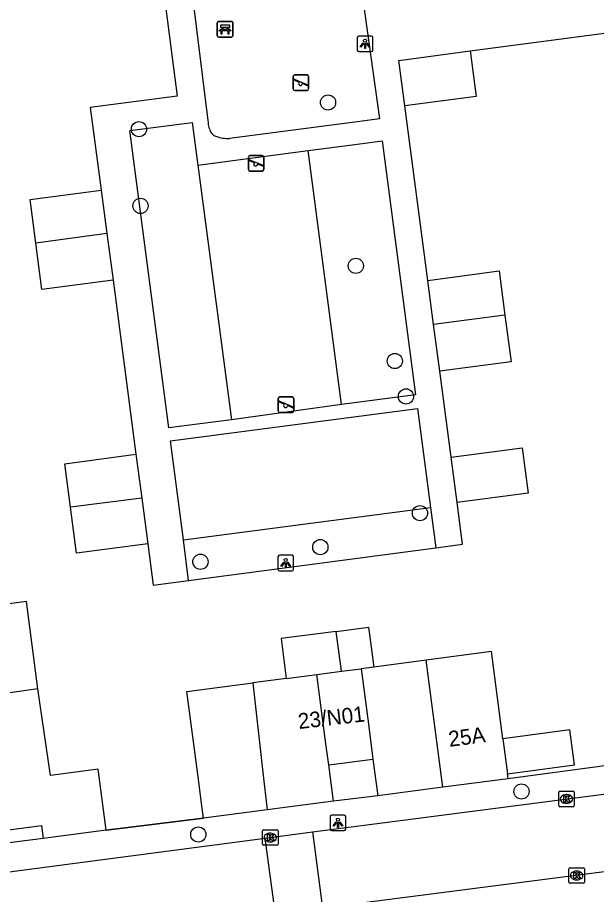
# Model space of a CAD drawing. Extents: x 158474 to 159560, y 388525 to 389605.
# Drawn here: x 159366.5 to 159403.7, y 388897.1 to 388953.6 of the extents above; entities that cross this region are included whole.
import ezdxf

# ---------------------------------------------------------------- set-up
doc = ezdxf.new("R2010")
doc.units = 0
for name, color, linetype in [('IMGEO_Bank', 7, 'Continuous'), ('IMGEO_Boom', 7, 'Continuous'), ('IMGEO_Groenvoorziening', 7, 'Continuous'), ('IMGEO_Kolk', 7, 'Continuous'), ('IMGEO_Lichtpunt', 7, 'Continuous'), ('IMGEO_Muur', 7, 'Continuous'), ('IMGEO_Pand', 7, 'Continuous'), ('IMGEO_Pand_nummerreeks', 7, 'Continuous'), ('IMGEO_Rijbaan_lokaal_open', 7, 'Continuous'), ('IMGEO_Speelvoorziening', 7, 'Continuous'), ('IMGEO_Voetpad_open', 7, 'Continuous')]:
    doc.layers.add(name, color=color, linetype=linetype)

msp = doc.modelspace()

# ---------------------------------------------------------------- linework, layer by layer
at = {"layer": 'IMGEO_Bank'}
for p, q in [((159379.343, 388952.376), (159379.343, 388953.217)), ((159379.343, 388953.217), (159379.343, 388952.376)), ((159379.418, 388953.301), (159380.259, 388953.301)), ((159380.259, 388953.301), (159379.418, 388953.301)), ((159380.343, 388953.226), (159380.343, 388952.385)), ((159380.343, 388952.385), (159380.343, 388953.226)), ((159380.04, 388952.699), (159379.647, 388952.699)), ((159379.652, 388952.807), (159379.652, 388952.913)), ((159379.696, 388952.913), (159379.696, 388952.807)), ((159379.984, 388952.919), (159379.702, 388952.919)), ((159379.702, 388952.801), (159379.984, 388952.801)), ((159379.99, 388952.807), (159379.99, 388952.913)), ((159380.034, 388952.913), (159380.034, 388952.807)), ((159380.268, 388952.301), (159379.427, 388952.301)), ((159379.427, 388952.301), (159380.268, 388952.301))]:
    msp.add_line(p, q, dxfattribs=at)
for points in [[(159379.59, 388952.699), (159379.448, 388952.699), (159379.56, 388952.801), (159379.646, 388952.801)], [(159379.646, 388952.919), (159379.56, 388952.919), (159379.56, 388953.08), (159380.123, 388953.08), (159380.123, 388952.919), (159380.04, 388952.919)], [(159379.64, 388952.692), (159379.64, 388952.485), (159379.597, 388952.485), (159379.597, 388952.692)], [(159380.04, 388952.801), (159380.123, 388952.801), (159380.235, 388952.699), (159380.096, 388952.699)], [(159380.09, 388952.692), (159380.09, 388952.485), (159380.046, 388952.485), (159380.046, 388952.692)]]:
    msp.add_lwpolyline(points, dxfattribs=at)
for centre, radius, start, end in [((159379.421, 388953.223), 0.0779, 92.4484, 184.2845), ((159379.421, 388953.223), 0.0779, 92.4484, 184.2845), ((159380.265, 388953.223), 0.0779, 2.4484, 94.2845), ((159380.265, 388953.223), 0.0779, 2.4484, 94.2845), ((159379.59, 388952.692), 0.00671, 2.8957, 87.1043), ((159379.647, 388952.692), 0.00671, 92.8957, 177.1043), ((159379.645, 388952.912), 0.00671, 2.8957, 87.1043), ((159379.645, 388952.808), 0.00671, 272.8957, 357.1043), ((159379.702, 388952.912), 0.00671, 92.8957, 177.1043), ((159379.702, 388952.808), 0.00671, 182.8957, 267.1043), ((159379.984, 388952.912), 0.00671, 2.8957, 87.1043), ((159379.984, 388952.808), 0.00671, 272.8957, 357.1043), ((159380.041, 388952.912), 0.00671, 92.8957, 177.1043), ((159380.041, 388952.808), 0.00671, 182.8957, 267.1043), ((159380.039, 388952.692), 0.00671, 2.8957, 87.1043), ((159380.096, 388952.692), 0.00671, 92.8957, 177.1043), ((159379.421, 388952.379), 0.0779, 182.4484, 274.2845), ((159379.421, 388952.379), 0.0779, 182.4484, 274.2845), ((159380.265, 388952.379), 0.0779, 272.4484, 4.2845), ((159380.265, 388952.379), 0.0779, 272.4484, 4.2845)]:
    msp.add_arc(centre, radius, start, end, dxfattribs=at)
at = {"layer": 'IMGEO_Boom'}
for centre in [(159386.47, 388948.092), (159374.301, 388946.375), (159374.4, 388941.437), (159388.258, 388937.581), (159390.768, 388931.457), (159391.485, 388929.179), (159392.386, 388921.669), (159385.973, 388919.486), (159378.257, 388918.543), (159398.917, 388903.762), (159378.121, 388900.993)]:
    msp.add_circle(centre, 0.489, dxfattribs=at)
at = {"layer": 'IMGEO_Groenvoorziening'}
for points in [[(159387.328, 388928.653), (159385.198, 388944.992)], [(159378.084, 388944.065), (159380.25, 388927.683)], [(159377.157, 388919.943), (159393.06, 388922.035)], [(159377.498, 388917.335), (159392.108, 388919.257), (159393.401, 388919.437)]]:
    msp.add_lwpolyline(points, dxfattribs=at)
at = {"layer": 'IMGEO_Kolk'}
for p, q in [((159401.313, 388902.858), (159401.313, 388903.71)), ((159401.388, 388903.784), (159402.24, 388903.784)), ((159401.801, 388903.564), (159401.826, 388903.564)), ((159402.314, 388903.71), (159402.314, 388902.858)), ((159401.824, 388903.004), (159401.799, 388903.004)), ((159402.24, 388902.784), (159401.388, 388902.784)), ((159382.326, 388901.3), (159383.178, 388901.3)), ((159382.251, 388900.374), (159382.251, 388901.226)), ((159382.739, 388901.08), (159382.764, 388901.08)), ((159383.252, 388901.226), (159383.252, 388900.374)), ((159383.178, 388900.3), (159382.326, 388900.3)), ((159382.762, 388900.52), (159382.737, 388900.52)), ((159401.968, 388897.932), (159401.968, 388898.784)), ((159402.043, 388898.858), (159402.895, 388898.858)), ((159402.456, 388898.638), (159402.481, 388898.638)), ((159402.969, 388898.784), (159402.969, 388897.932)), ((159402.479, 388898.078), (159402.454, 388898.078)), ((159402.895, 388897.858), (159402.043, 388897.858))]:
    msp.add_line(p, q, dxfattribs=at)
for points in [[(159401.313, 388902.858), (159401.313, 388903.71)], [(159401.388, 388903.784), (159402.24, 388903.784)], [(159402.314, 388903.71), (159402.314, 388902.858)], [(159401.634, 388903.484), (159401.757, 388903.484), (159401.757, 388903.333), (159401.887, 388903.484), (159402.051, 388903.484), (159401.905, 388903.333), (159402.058, 388903.084), (159401.906, 388903.084), (159401.821, 388903.248), (159401.757, 388903.181), (159401.757, 388903.084), (159401.634, 388903.084), (159401.634, 388903.484)], [(159402.24, 388902.784), (159401.388, 388902.784)], [(159382.326, 388901.3), (159383.178, 388901.3)], [(159382.251, 388900.374), (159382.251, 388901.226)], [(159382.572, 388901), (159382.695, 388901), (159382.695, 388900.849), (159382.825, 388901), (159382.989, 388901), (159382.843, 388900.849), (159382.996, 388900.6), (159382.844, 388900.6), (159382.759, 388900.764), (159382.695, 388900.697), (159382.695, 388900.6), (159382.572, 388900.6), (159382.572, 388901)], [(159383.252, 388901.226), (159383.252, 388900.374)], [(159383.178, 388900.3), (159382.326, 388900.3)], [(159401.968, 388897.932), (159401.968, 388898.784)], [(159402.043, 388898.858), (159402.895, 388898.858)], [(159402.289, 388898.558), (159402.412, 388898.558), (159402.412, 388898.407), (159402.542, 388898.558), (159402.706, 388898.558), (159402.56, 388898.407), (159402.713, 388898.158), (159402.561, 388898.158), (159402.476, 388898.322), (159402.412, 388898.255), (159402.412, 388898.158), (159402.289, 388898.158), (159402.289, 388898.558)], [(159402.969, 388898.784), (159402.969, 388897.932)], [(159402.895, 388897.858), (159402.043, 388897.858)]]:
    msp.add_lwpolyline(points, dxfattribs=at)
for centre, start, end in [((159401.39, 388903.708), 91.552, 178.448), ((159401.39, 388903.708), 91.552, 178.448), ((159402.238, 388903.708), 1.552, 88.448), ((159402.238, 388903.708), 1.552, 88.448), ((159401.39, 388902.86), 181.552, 268.448), ((159401.39, 388902.86), 181.552, 268.448), ((159402.238, 388902.86), 271.552, 358.448), ((159402.238, 388902.86), 271.552, 358.448), ((159382.328, 388901.224), 91.552, 178.448), ((159382.328, 388901.224), 91.552, 178.448), ((159383.176, 388901.224), 1.552, 88.448), ((159383.176, 388901.224), 1.552, 88.448), ((159382.328, 388900.376), 181.552, 268.448), ((159382.328, 388900.376), 181.552, 268.448), ((159383.176, 388900.376), 271.552, 358.448), ((159383.176, 388900.376), 271.552, 358.448), ((159402.045, 388898.782), 91.552, 178.448), ((159402.045, 388898.782), 91.552, 178.448), ((159402.893, 388898.782), 1.552, 88.448), ((159402.893, 388898.782), 1.552, 88.448), ((159402.045, 388897.934), 181.552, 268.448), ((159402.045, 388897.934), 181.552, 268.448), ((159402.893, 388897.934), 271.552, 358.448), ((159402.893, 388897.934), 271.552, 358.448)]:
    msp.add_arc(centre, 0.0765, start, end, dxfattribs=at)
for centre, major_axis, ratio, start_param, end_param in [((159401.8, 388903.284), (-0.387, 0.002), 0.722429, 4.712389, 7.853982), ((159401.825, 388903.284), (-0.39, 0.002), 0.717154, 1.570796, 4.712389), ((159382.738, 388900.8), (-0.387, 0.002), 0.722429, 4.712389, 7.853982), ((159382.763, 388900.8), (-0.39, 0.002), 0.717154, 1.570796, 4.712389), ((159402.455, 388898.358), (-0.387, 0.002), 0.722429, 4.712389, 7.853982), ((159402.48, 388898.358), (-0.39, 0.002), 0.717154, 1.570796, 4.712389)]:
    msp.add_ellipse(centre, major_axis=major_axis, ratio=ratio, start_param=start_param, end_param=end_param, dxfattribs=at)
at = {"layer": 'IMGEO_Lichtpunt'}
for p, q in [((159388.351, 388952.27), (159388.351, 388951.463)), ((159388.351, 388952.27), (159388.351, 388951.463)), ((159389.253, 388952.365), (159388.445, 388952.365)), ((159389.253, 388952.365), (159388.445, 388952.365)), ((159389.347, 388951.463), (159389.347, 388952.27)), ((159389.347, 388951.463), (159389.347, 388952.27)), ((159388.445, 388951.369), (159389.253, 388951.369)), ((159388.445, 388951.369), (159389.253, 388951.369)), ((159383.248, 388918.862), (159383.248, 388918.055)), ((159383.248, 388918.862), (159383.248, 388918.055)), ((159384.15, 388918.957), (159383.342, 388918.957)), ((159384.15, 388918.957), (159383.342, 388918.957)), ((159384.244, 388918.055), (159384.244, 388918.862)), ((159384.244, 388918.055), (159384.244, 388918.862)), ((159383.342, 388917.961), (159384.15, 388917.961)), ((159383.342, 388917.961), (159384.15, 388917.961)), ((159386.609, 388902.154), (159386.609, 388901.347)), ((159386.609, 388902.154), (159386.609, 388901.347)), ((159387.511, 388902.249), (159386.703, 388902.249)), ((159387.511, 388902.249), (159386.703, 388902.249)), ((159387.605, 388901.347), (159387.605, 388902.154)), ((159387.605, 388901.347), (159387.605, 388902.154)), ((159386.703, 388901.253), (159387.511, 388901.253)), ((159386.703, 388901.253), (159387.511, 388901.253))]:
    msp.add_line(p, q, dxfattribs=at)
for points in [[(159388.725, 388951.934), (159388.764, 388951.906), (159388.576, 388951.644), (159388.538, 388951.671), (159388.725, 388951.934)], [(159388.827, 388951.886), (159388.874, 388951.886), (159388.874, 388951.564), (159388.827, 388951.564), (159388.827, 388951.886)], [(159388.937, 388951.906), (159388.975, 388951.933), (159389.162, 388951.671), (159389.123, 388951.643), (159388.937, 388951.906)], [(159383.622, 388918.526), (159383.661, 388918.498), (159383.473, 388918.236), (159383.435, 388918.263), (159383.622, 388918.526)], [(159383.724, 388918.478), (159383.771, 388918.478), (159383.771, 388918.156), (159383.724, 388918.156), (159383.724, 388918.478)], [(159383.834, 388918.498), (159383.872, 388918.525), (159384.059, 388918.263), (159384.02, 388918.235), (159383.834, 388918.498)], [(159386.983, 388901.818), (159387.022, 388901.79), (159386.834, 388901.528), (159386.796, 388901.555), (159386.983, 388901.818)], [(159387.085, 388901.77), (159387.132, 388901.77), (159387.132, 388901.448), (159387.085, 388901.448), (159387.085, 388901.77)], [(159387.195, 388901.79), (159387.233, 388901.817), (159387.42, 388901.555), (159387.381, 388901.527), (159387.195, 388901.79)]]:
    msp.add_lwpolyline(points, dxfattribs=at)
for centre in [(159388.85, 388952.068), (159383.747, 388918.66), (159387.108, 388901.952)]:
    msp.add_circle(centre, 0.0994, dxfattribs=at)
for centre, start, end in [((159388.445, 388952.27), 90, 180), ((159388.445, 388952.27), 90, 180), ((159389.253, 388952.27), 0, 90), ((159389.253, 388952.27), 0, 90), ((159388.445, 388951.463), 180, 270), ((159388.445, 388951.463), 180, 270), ((159389.253, 388951.463), 270, 0), ((159389.253, 388951.463), 270, 360), ((159383.342, 388918.862), 90, 180), ((159383.342, 388918.862), 90, 180), ((159384.15, 388918.862), 0, 90), ((159384.15, 388918.862), 0, 90), ((159383.342, 388918.055), 180, 270), ((159383.342, 388918.055), 180, 270), ((159384.15, 388918.055), 270, 0), ((159384.15, 388918.055), 270, 360), ((159386.703, 388902.154), 90, 180), ((159386.703, 388902.154), 90, 180), ((159387.511, 388902.154), 0, 90), ((159387.511, 388902.154), 0, 90), ((159386.703, 388901.347), 180, 270), ((159386.703, 388901.347), 180, 270), ((159387.511, 388901.347), 270, 0), ((159387.511, 388901.347), 270, 360)]:
    msp.add_arc(centre, 0.0946, start, end, dxfattribs=at)
at = {"layer": 'IMGEO_Muur'}
for points in [[(159406.518, 388905.722), (159398.054, 388904.586)], [(159372.18, 388901.27), (159378.45, 388902.043)]]:
    msp.add_lwpolyline(points, dxfattribs=at)
at = {"layer": 'IMGEO_Pand'}
for points in [[(159391.414, 388947.868), (159391.027, 388950.802), (159395.607, 388951.405)], [(159395.607, 388951.405), (159395.994, 388948.471), (159391.414, 388947.868)], [(159367.658, 388939.038), (159367.288, 388941.844), (159371.868, 388942.447)], [(159371.868, 388942.447), (159372.236, 388939.653)], [(159372.236, 388939.653), (159367.658, 388939.038)], [(159372.236, 388939.653), (159372.631, 388936.657)], [(159372.631, 388936.657), (159368.051, 388936.054), (159367.658, 388939.038)], [(159392.892, 388936.645), (159397.474, 388937.249), (159397.848, 388934.409)], [(159393.266, 388933.808), (159392.892, 388936.645)], [(159397.848, 388934.409), (159393.266, 388933.808)], [(159397.848, 388934.409), (159398.245, 388931.399), (159393.664, 388930.795)], [(159393.664, 388930.795), (159393.266, 388933.808)], [(159394.392, 388925.263), (159398.973, 388925.867), (159399.358, 388922.952), (159394.777, 388922.348)], [(159369.897, 388922.046), (159369.527, 388924.851), (159374.107, 388925.454)], [(159374.107, 388925.454), (159374.478, 388922.636)], [(159394.777, 388922.348), (159394.392, 388925.263)], [(159374.478, 388922.636), (159369.897, 388922.046)], [(159374.478, 388922.636), (159374.865, 388919.703)], [(159374.865, 388919.703), (159370.285, 388919.1), (159369.897, 388922.046)], [(159367.797, 388910.364), (159367.061, 388915.976), (159364.317, 388915.616)], [(159386.987, 388914.064), (159389.068, 388914.338), (159389.407, 388911.767)], [(159386.987, 388914.064), (159383.444, 388913.598), (159383.782, 388911.027)], [(159387.325, 388911.493), (159386.987, 388914.064)], [(159397.716, 388907.159), (159396.979, 388912.763), (159392.787, 388912.212)], [(159392.787, 388912.212), (159389.407, 388911.767)], [(159393.862, 388904.035), (159393.088, 388909.924), (159392.787, 388912.212)], [(159385.746, 388911.285), (159387.325, 388911.493)], [(159387.325, 388911.493), (159388.595, 388911.66)], [(159389.407, 388911.767), (159388.595, 388911.66)], [(159388.595, 388911.66), (159389.065, 388908.084), (159389.359, 388905.847)], [(159383.782, 388911.027), (159381.625, 388910.743)], [(159383.782, 388911.027), (159385.746, 388911.285)], [(159386.511, 388905.473), (159386.332, 388906.834), (159385.746, 388911.285)], [(159367.797, 388910.364), (159362.071, 388909.556), (159362.439, 388906.724), (159359.462, 388906.337)], [(159372.18, 388901.27), (159371.665, 388905.196), (159368.611, 388904.796), (159367.797, 388910.364)], [(159378.45, 388902.043), (159378.302, 388903.163), (159378.143, 388904.373), (159377.378, 388910.185), (159381.625, 388910.743)], [(159381.625, 388910.743), (159382.276, 388904.98), (159382.547, 388902.582)], [(159398.014, 388904.888), (159402.339, 388905.469), (159402.035, 388907.739), (159397.716, 388907.159)], [(159397.716, 388907.159), (159398.014, 388904.888)], [(159359.462, 388906.337), (159359.482, 388906.186), (159359.515, 388905.933), (159360.221, 388900.549), (159368.035, 388901.574), (159368.145, 388900.742)], [(159386.511, 388905.473), (159389.359, 388905.847)], [(159389.359, 388905.847), (159389.67, 388903.484)], [(159386.817, 388903.144), (159386.511, 388905.473)], [(159398.054, 388904.586), (159398.014, 388904.888)], [(159398.054, 388904.586), (159393.862, 388904.035)], [(159393.862, 388904.035), (159389.67, 388903.484)], [(159386.817, 388903.144), (159385.176, 388902.928), (159382.547, 388902.582)], [(159382.547, 388902.582), (159378.45, 388902.043)], [(159372.18, 388901.27), (159368.145, 388900.742)]]:
    msp.add_lwpolyline(points, dxfattribs=at)
at = {"layer": 'IMGEO_Rijbaan_lokaal_open'}
for points in [[(159385.475, 388901.159), (159392.612, 388902.095), (159413.15, 388904.751)], [(159361.356, 388897.995), (159382.431, 388900.76)], [(159382.431, 388900.76), (159385.475, 388901.159)], [(159383.077, 388895.844), (159382.431, 388900.76)], [(159385.475, 388901.159), (159386.12, 388896.246)], [(159413.579, 388899.791), (159386.12, 388896.246)]]:
    msp.add_lwpolyline(points, dxfattribs=at)
at = {"layer": 'IMGEO_Speelvoorziening'}
for p, q in [((159384.327, 388949.859), (159385.117, 388949.859)), ((159385.117, 388949.859), (159384.327, 388949.859)), ((159384.227, 388948.959), (159384.227, 388949.759)), ((159384.227, 388949.759), (159384.227, 388948.959)), ((159384.61, 388949.387), (159384.271, 388949.524)), ((159384.296, 388949.584), (159385.172, 388949.231)), ((159385.148, 388949.171), (159384.808, 388949.308)), ((159385.217, 388949.759), (159385.217, 388948.959)), ((159385.217, 388948.959), (159385.217, 388949.759)), ((159385.117, 388948.859), (159384.327, 388948.859)), ((159384.327, 388948.859), (159385.117, 388948.859)), ((159381.343, 388943.781), (159381.343, 388944.581)), ((159381.343, 388944.581), (159381.343, 388943.781)), ((159381.726, 388944.209), (159381.387, 388944.346)), ((159381.412, 388944.406), (159382.288, 388944.053)), ((159381.443, 388944.681), (159382.233, 388944.681)), ((159382.233, 388944.681), (159381.443, 388944.681)), ((159382.333, 388944.581), (159382.333, 388943.781)), ((159382.333, 388943.781), (159382.333, 388944.581)), ((159382.233, 388943.681), (159381.443, 388943.681)), ((159381.443, 388943.681), (159382.233, 388943.681)), ((159382.264, 388943.993), (159381.924, 388944.13)), ((159383.269, 388928.243), (159383.269, 388929.043)), ((159383.269, 388929.043), (159383.269, 388928.243)), ((159383.369, 388929.143), (159384.159, 388929.143)), ((159384.159, 388929.143), (159383.369, 388929.143)), ((159384.259, 388929.043), (159384.259, 388928.243)), ((159384.259, 388928.243), (159384.259, 388929.043)), ((159383.652, 388928.671), (159383.313, 388928.808)), ((159383.338, 388928.868), (159384.214, 388928.515)), ((159384.19, 388928.455), (159383.85, 388928.592)), ((159384.159, 388928.143), (159383.369, 388928.143)), ((159383.369, 388928.143), (159384.159, 388928.143))]:
    msp.add_line(p, q, dxfattribs=at)
for centre, radius, start, end in [((159384.327, 388949.759), 0.1, 90, 180), ((159384.327, 388949.759), 0.1, 90, 180), ((159385.117, 388949.759), 0.1, 0, 90), ((159385.117, 388949.759), 0.1, 360, 90), ((159384.284, 388949.554), 0.0327, 68.078, 248.078), ((159384.689, 388949.297), 0.12, 130.9928, 5.1632), ((159385.16, 388949.201), 0.0327, 248.078, 68.078), ((159384.327, 388948.959), 0.1, 180, 270), ((159384.327, 388948.959), 0.1, 180, 270), ((159385.117, 388948.959), 0.1, 270, 0), ((159385.117, 388948.959), 0.1, 270, 0), ((159381.443, 388944.581), 0.1, 90, 180), ((159381.443, 388944.581), 0.1, 90, 180), ((159381.4, 388944.376), 0.0327, 68.078, 248.078), ((159381.805, 388944.119), 0.12, 130.9928, 5.1632), ((159382.233, 388944.581), 0.1, 0, 90), ((159382.233, 388944.581), 0.1, 360, 90), ((159381.443, 388943.781), 0.1, 180, 270), ((159381.443, 388943.781), 0.1, 180, 270), ((159382.233, 388943.781), 0.1, 270, 0), ((159382.233, 388943.781), 0.1, 270, 0), ((159382.276, 388944.023), 0.0327, 248.078, 68.078), ((159383.369, 388929.043), 0.1, 90, 180), ((159383.369, 388929.043), 0.1, 90, 180), ((159384.159, 388929.043), 0.1, 0, 90), ((159384.159, 388929.043), 0.1, 360, 90), ((159383.326, 388928.838), 0.0327, 68.078, 248.078), ((159383.731, 388928.581), 0.12, 130.9928, 5.1632), ((159384.202, 388928.485), 0.0327, 248.078, 68.078), ((159383.369, 388928.243), 0.1, 180, 270), ((159383.369, 388928.243), 0.1, 180, 270), ((159384.159, 388928.243), 0.1, 270, 0), ((159384.159, 388928.243), 0.1, 270, 0)]:
    msp.add_arc(centre, radius, start, end, dxfattribs=at)
at = {"layer": 'IMGEO_Voetpad_open'}
for points in [[(159376.192, 388972.49), (159385.02, 388973.632), (159386.058, 388973.766), (159389.774, 388947.032), (159388.509, 388946.867), (159380.122, 388945.774)], [(159378.831, 388946.39), (159378.781, 388946.649), (159378.767, 388946.796), (159378.75, 388946.929), (159377.634, 388955.949)], [(159375.99, 388954.449), (159376.767, 388948.504), (159371.167, 388947.773), (159371.868, 388942.447)], [(159395.607, 388951.405), (159408.976, 388953.166)], [(159392.892, 388936.645), (159391.414, 388947.868)], [(159380.25, 388927.683), (159376.215, 388927.152), (159373.715, 388946.278), (159377.723, 388946.796), (159378.084, 388944.065)], [(159385.198, 388944.992), (159388.694, 388945.448), (159389.96, 388945.614), (159392.107, 388929.282), (159387.328, 388928.653)], [(159378.084, 388944.065), (159385.198, 388944.992)], [(159372.631, 388936.657), (159374.107, 388925.454)], [(159394.392, 388925.263), (159393.664, 388930.795)], [(159377.157, 388919.943), (159376.324, 388926.315), (159392.224, 388928.393), (159393.06, 388922.035)], [(159387.328, 388928.653), (159380.25, 388927.683)], [(159393.401, 388919.437), (159395.13, 388919.677), (159394.777, 388922.348)], [(159393.06, 388922.035), (159393.401, 388919.437)], [(159377.498, 388917.335), (159377.157, 388919.943)], [(159374.865, 388919.703), (159375.217, 388917.035), (159377.498, 388917.335)], [(159406.518, 388905.722), (159398.054, 388904.586)], [(159389.67, 388903.484), (159386.817, 388903.144)], [(159378.45, 388902.043), (159372.18, 388901.27)], [(159368.145, 388900.742), (159361.389, 388899.878)]]:
    msp.add_lwpolyline(points, dxfattribs=at)
for centre, radius, start, end in [((159379.473, 388946.535), 0.658, 192.7024, 253.6571), ((159380.09, 388948.329), 2.556, 251.7035, 270.7113)]:
    msp.add_arc(centre, radius, start, end, dxfattribs=at)

# ---------------------------------------------------------------- texts
at = {"layer": 'IMGEO_Pand_nummerreeks'}
for s, rotation, p in [('23/N01', 6.6062, (159384.594, 388907.777)), ('25A', 7.4886, (159394.285, 388906.632))]:
    msp.add_text(s, height=1, rotation=rotation, dxfattribs=at).set_placement(p)

doc.saveas('drawing.dxf')
